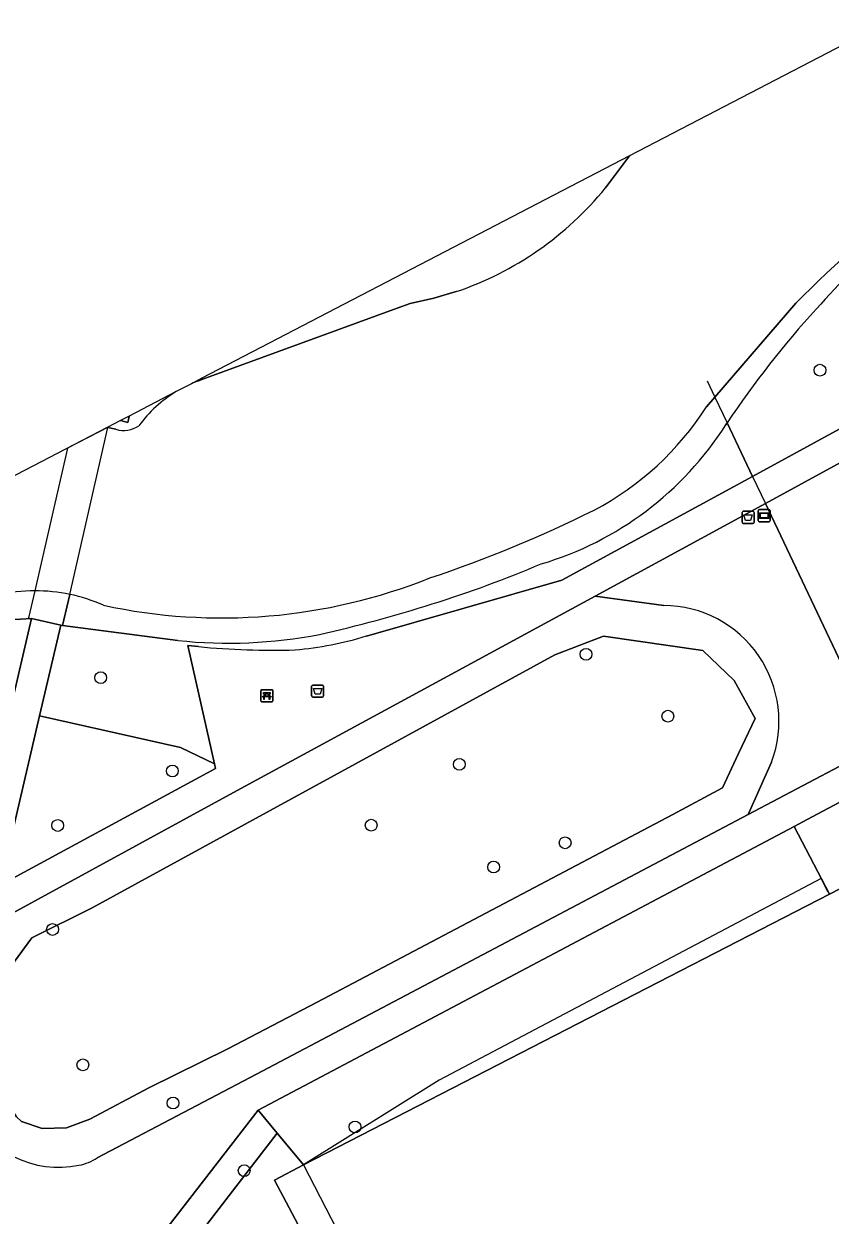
# Model space of a CAD drawing. Extents: x 159674 to 160531, y 382172 to 382904.
# Drawn here: x 159966.8 to 160033.7, y 382593.8 to 382692.6 of the extents above; entities that cross this region are included whole.
import ezdxf

# ---------------------------------------------------------------- set-up
doc = ezdxf.new("R2010")
doc.units = 0
for name, color, linetype in [('IMGEO_Afvalbak', 7, 'Continuous'), ('IMGEO_Bank', 7, 'Continuous'), ('IMGEO_Boom', 7, 'Continuous'), ('IMGEO_Dek', 7, 'Continuous'), ('IMGEO_Erf', 7, 'Continuous'), ('IMGEO_Groenvoorziening', 7, 'Continuous'), ('IMGEO_Hek', 7, 'Continuous'), ('IMGEO_Informatiebord', 7, 'Continuous'), ('IMGEO_Kademuur', 7, 'Continuous'), ('IMGEO_Meer_plas_ven_vijver', 7, 'Continuous'), ('IMGEO_Oever', 7, 'Continuous'), ('IMGEO_Voetpad_halfverhard', 7, 'Continuous'), ('IMGEO_Voetpad_open', 7, 'Continuous')]:
    doc.layers.add(name, color=color, linetype=linetype)

msp = doc.modelspace()

# ---------------------------------------------------------------- linework, layer by layer
at = {"layer": 'IMGEO_Afvalbak'}
for p, q in [((160026.467, 382652.186), (160027.257, 382652.186)), ((160027.257, 382652.186), (160026.467, 382652.186)), ((160026.367, 382651.286), (160026.367, 382652.086)), ((160026.367, 382652.086), (160026.367, 382651.286)), ((160027.257, 382651.186), (160026.467, 382651.186)), ((160026.467, 382651.186), (160027.257, 382651.186)), ((160027.357, 382652.086), (160027.357, 382651.286)), ((160027.357, 382651.286), (160027.357, 382652.086)), ((159990.696, 382636.88), (159990.696, 382637.68)), ((159990.696, 382637.68), (159990.696, 382636.88)), ((159990.796, 382637.78), (159991.586, 382637.78)), ((159991.586, 382637.78), (159990.796, 382637.78)), ((159991.686, 382637.68), (159991.686, 382636.88)), ((159991.686, 382636.88), (159991.686, 382637.68)), ((159991.586, 382636.78), (159990.796, 382636.78)), ((159990.796, 382636.78), (159991.586, 382636.78))]:
    msp.add_line(p, q, dxfattribs=at)
for points in [[(160026.51, 382651.9), (160027.214, 382651.9), (160027.065, 382651.43), (160026.659, 382651.43), (160026.51, 382651.9)], [(159990.839, 382637.494), (159991.543, 382637.494), (159991.394, 382637.024), (159990.988, 382637.024), (159990.839, 382637.494)]]:
    msp.add_lwpolyline(points, dxfattribs=at)
for centre, start, end in [((160026.467, 382652.086), 90, 180), ((160026.467, 382652.086), 90, 180), ((160027.257, 382652.086), 0, 90), ((160027.257, 382652.086), 360, 90), ((160026.467, 382651.286), 180, 270), ((160026.467, 382651.286), 180, 270), ((160027.257, 382651.286), 270, 0), ((160027.257, 382651.286), 270, 0), ((159990.796, 382637.68), 90, 180), ((159990.796, 382637.68), 90, 180), ((159991.586, 382637.68), 0, 90), ((159991.586, 382637.68), 360, 90), ((159990.796, 382636.88), 180, 270), ((159990.796, 382636.88), 180, 270), ((159991.586, 382636.88), 270, 0), ((159991.586, 382636.88), 270, 0)]:
    msp.add_arc(centre, 0.1, start, end, dxfattribs=at)
at = {"layer": 'IMGEO_Bank'}
for p, q in [((159986.551, 382637.397), (159987.392, 382637.397)), ((159987.392, 382637.397), (159986.551, 382637.397)), ((159986.476, 382636.472), (159986.476, 382637.313)), ((159986.476, 382637.313), (159986.476, 382636.472)), ((159987.401, 382636.397), (159986.56, 382636.397)), ((159986.56, 382636.397), (159987.401, 382636.397)), ((159987.173, 382636.795), (159986.78, 382636.795)), ((159986.785, 382636.903), (159986.785, 382637.009)), ((159986.829, 382637.009), (159986.829, 382636.903)), ((159987.117, 382637.015), (159986.835, 382637.015)), ((159986.835, 382636.897), (159987.117, 382636.897)), ((159987.123, 382636.903), (159987.123, 382637.009)), ((159987.167, 382637.009), (159987.167, 382636.903)), ((159987.476, 382637.322), (159987.476, 382636.481)), ((159987.476, 382636.481), (159987.476, 382637.322))]:
    msp.add_line(p, q, dxfattribs=at)
for points in [[(159986.723, 382636.795), (159986.581, 382636.795), (159986.693, 382636.897), (159986.779, 382636.897)], [(159986.779, 382637.015), (159986.693, 382637.015), (159986.693, 382637.176), (159987.256, 382637.176), (159987.256, 382637.015), (159987.173, 382637.015)], [(159986.773, 382636.788), (159986.773, 382636.581), (159986.73, 382636.581), (159986.73, 382636.788)], [(159987.173, 382636.897), (159987.256, 382636.897), (159987.368, 382636.795), (159987.229, 382636.795)], [(159987.223, 382636.788), (159987.223, 382636.581), (159987.179, 382636.581), (159987.179, 382636.788)]]:
    msp.add_lwpolyline(points, dxfattribs=at)
for centre, radius, start, end in [((159986.554, 382637.319), 0.0779, 92.4484, 184.28452), ((159986.554, 382637.319), 0.0779, 92.4484, 184.28452), ((159987.398, 382637.319), 0.0779, 2.4484, 94.28452), ((159987.398, 382637.319), 0.0779, 2.4484, 94.28452), ((159986.554, 382636.475), 0.0779, 182.4484, 274.28452), ((159986.554, 382636.475), 0.0779, 182.4484, 274.28452), ((159986.723, 382636.788), 0.00671, 2.89567, 87.10433), ((159986.78, 382636.788), 0.00671, 92.89567, 177.10433), ((159986.778, 382637.008), 0.00671, 2.89567, 87.10433), ((159986.778, 382636.904), 0.00671, 272.89567, 357.10433), ((159986.835, 382637.008), 0.00671, 92.89567, 177.10433), ((159986.835, 382636.904), 0.00671, 182.89567, 267.10433), ((159987.117, 382637.008), 0.00671, 2.89567, 87.10433), ((159987.117, 382636.904), 0.00671, 272.89567, 357.10433), ((159987.174, 382637.008), 0.00671, 92.89567, 177.10433), ((159987.174, 382636.904), 0.00671, 182.89567, 267.10433), ((159987.172, 382636.788), 0.00671, 2.89567, 87.10433), ((159987.229, 382636.788), 0.00671, 92.89567, 177.10433), ((159987.398, 382636.475), 0.0779, 272.4484, 4.28452), ((159987.398, 382636.475), 0.0779, 272.4484, 4.28452)]:
    msp.add_arc(centre, radius, start, end, dxfattribs=at)
at = {"layer": 'IMGEO_Boom'}
for centre in [(160032.818, 382663.885), (160013.434, 382640.335), (159973.218, 382638.393), (160020.217, 382635.202), (160002.932, 382631.21), (159979.154, 382630.66), (159969.655, 382626.141), (159995.631, 382626.165), (160011.7, 382624.708), (160005.774, 382622.696), (159969.224, 382617.519), (159971.737, 382606.296), (159979.21, 382603.132), (159994.289, 382601.151), (159985.106, 382597.527)]:
    msp.add_circle(centre, 0.489, dxfattribs=at)
at = {"layer": 'IMGEO_Dek'}
msp.add_lwpolyline([(159970.468, 382657.428), (159967.753, 382645.593), (159967.239, 382643.355), (159967.473, 382643.301), (159969.906, 382642.742), (159970.048, 382642.709), (159970.643, 382645.302), (159973.814, 382659.121), (159973.826, 382659.175)], close=True, dxfattribs=at)
at = {"layer": 'IMGEO_Erf'}
msp.add_lwpolyline([(160060.451, 382593.261), (160043.33, 382625.444), (160040.454, 382623.962), (160039.196, 382623.314), (160033.623, 382620.446), (159990.026, 382598.011), (159987.625, 382596.74), (159998.32, 382576.572)], dxfattribs=at)
at = {"layer": 'IMGEO_Groenvoorziening'}
for points in [[(160028.809, 382631.404), (160026.864, 382627.053), (160039.438, 382633.696), (160117.599, 382674.927), (160133.867, 382683.693), (160132.766, 382685.663), (160147.637, 382693.732), (160185.379, 382713.701), (160169.189, 382738.89)], [(160156.057, 382729.842), (160136.928, 382717.961), (160136.596, 382717.755), (160135.659, 382717.176), (160147.024, 382696.155), (160035.617, 382637.39), (160028.302, 382652.839)], [(160048.587, 382663.928), (160028.302, 382652.839), (160035.617, 382637.39), (160147.024, 382696.155), (160135.659, 382717.176)], [(160017.048, 382681.663), (159981.588, 382663.213), (159981.603, 382663.108), (159997.785, 382669.016), (159998.862, 382669.409), (160000.822, 382669.844), (160002.679, 382670.399)], [(160015.042, 382678.99), (160017.048, 382681.663)], [(160025.128, 382659.531), (160027.238, 382655.082), (160047.376, 382666.06)], [(159995.251, 382641.849), (160011.416, 382646.471), (160027.238, 382655.082), (160025.128, 382659.531), (160025.015, 382659.361)], [(160028.302, 382652.839), (160014.194, 382645.165), (160019.888, 382644.381)], [(160019.888, 382644.381), (160014.194, 382645.165), (159984.232, 382628.867), (159964.106, 382617.919), (159961.649, 382607.346)], [(159965.688, 382635.573), (159967.473, 382643.301), (159966.556, 382643.249), (159965.375, 382643.223), (159963.963, 382643.193), (159962.784, 382643.001), (159961.29, 382642.7), (159959.715, 382642.438), (159957.63, 382642.366), (159954.784, 382641.743), (159950.996, 382640.858)], [(159970.048, 382642.709), (159969.906, 382642.742), (159968.148, 382635.219), (159979.833, 382632.594), (159982.637, 382631.246), (159980.444, 382641.075), (159981.32, 382640.968)], [(159979.607, 382641.481), (159970.048, 382642.709)], [(159986.12, 382605.528), (160000, 382612.861), (160026.864, 382627.053), (160028.809, 382631.404)], [(159972.934, 382598.602), (159986.12, 382605.528)], [(160014.085, 382564.875), (160012.158, 382566.305), (160009.891, 382563.175), (159977.214, 382586.83), (159987.846, 382600.641), (159986.276, 382602.536), (159974.928, 382587.889)]]:
    msp.add_lwpolyline(points, dxfattribs=at)
for points in [[(159966.234, 382601.998), (159964.406, 382604.707), (159964.84, 382608.695), (159966.064, 382614.868), (159967.51, 382616.815), (159972.518, 382619.309), (160010.854, 382640.289), (160014.881, 382641.845), (160023.109, 382640.646), (160025.723, 382638.152), (160027.438, 382635.024), (160026.055, 382632.115), (160024.737, 382629.262), (160020.614, 382627.06), (159991.164, 382611.501), (159983.753, 382607.631), (159977.215, 382604.405), (159972.321, 382601.791), (159970.374, 382601.068), (159968.372, 382601.012), (159966.648, 382601.589)], [(160020.614, 382627.06), (160024.737, 382629.262), (160026.055, 382632.115), (160027.438, 382635.024), (160025.723, 382638.152), (160023.109, 382640.646), (160014.881, 382641.845), (160010.854, 382640.289), (159972.518, 382619.309), (159967.51, 382616.815), (159966.064, 382614.868), (159964.84, 382608.695), (159964.406, 382604.707), (159966.234, 382601.998), (159966.648, 382601.589), (159968.372, 382601.012), (159970.374, 382601.068), (159972.321, 382601.791), (159977.215, 382604.405), (159983.753, 382607.631), (159991.164, 382611.501)], [(159982.725, 382630.852), (159982.637, 382631.246), (159979.833, 382632.594), (159968.148, 382635.219), (159964.87, 382621.193)], [(160037.49, 382629.672), (160031.749, 382626.63), (160030.672, 382626.059), (160033.623, 382620.446), (160039.196, 382623.314)], [(160033.623, 382620.446), (160030.672, 382626.059), (160000, 382609.808), (159986.276, 382602.536), (159987.846, 382600.641), (159990.026, 382598.011)], [(159990.026, 382598.011), (159987.846, 382600.641), (159977.214, 382586.83), (160009.891, 382563.175), (160012.158, 382566.305), (159998.32, 382576.572), (159987.625, 382596.74)]]:
    msp.add_lwpolyline(points, close=True, dxfattribs=at)
for centre, radius, start, end in [((160135.335, 382576.962), 137.964, 130.86172, 138.18138), ((159993.96, 382696.137), 27.174, 288.71379, 320.87678), ((160090.589, 382615.809), 78.719, 137.53766, 146.26077), ((160001.994, 382673.981), 27.271, 286.47729, 327.58089), ((159970.66, 382740.297), 100.381, 287.40272, 292.90487), ((159966.999, 382750.272), 110.997, 282.66945, 287.6663), ((160019.824, 382634.782), 9.599, 339.39394, 89.61898), ((160019.824, 382634.782), 9.599, 339.39394, 89.61898), ((159983.821, 382680.789), 39.533, 263.88111, 280.96875), ((159986.445, 382671.214), 30.656, 275.3979, 286.69307), ((159987.574, 382706.338), 65.669, 264.53529, 271.5316), ((159969.716, 382606.088), 8.283, 205.67336, 281.7837), ((159970.688, 382601.923), 4.009, 280.34604, 304.07011)]:
    msp.add_arc(centre, radius, start, end, dxfattribs=at)
at = {"layer": 'IMGEO_Hek'}
for points in [[(160023.484, 382662.997), (160024.119, 382661.659), (160025.128, 382659.531), (160027.238, 382655.082), (160028.302, 382652.839), (160035.908, 382636.803), (160148.158, 382695.844), (160136.928, 382717.961), (160135.789, 382720.203), (160134.215, 382723.303), (160133.5, 382724.713), (160132.248, 382727.178), (160131.343, 382728.961)], [(160032.92, 382621.751), (160001.267, 382605.037), (159990.026, 382598.011)], [(160033.482, 382620.673), (160032.92, 382621.751)], [(159990.026, 382598.011), (159994.174, 382589.981)]]:
    msp.add_lwpolyline(points, dxfattribs=at)
at = {"layer": 'IMGEO_Informatiebord'}
for p, q in [((160027.702, 382651.428), (160027.702, 382652.228)), ((160027.702, 382652.228), (160027.702, 382651.428)), ((160027.802, 382652.328), (160028.592, 382652.328)), ((160028.592, 382652.328), (160027.802, 382652.328)), ((160028.692, 382652.228), (160028.692, 382651.428)), ((160028.692, 382651.428), (160028.692, 382652.228)), ((160028.592, 382651.328), (160027.802, 382651.328)), ((160027.802, 382651.328), (160028.592, 382651.328))]:
    msp.add_line(p, q, dxfattribs=at)
for points in [[(160027.803, 382652.06), (160028.591, 382652.06), (160028.591, 382651.596), (160027.803, 382651.596), (160027.803, 382652.06)], [(160027.868, 382651.995), (160027.868, 382651.661), (160028.526, 382651.661), (160028.526, 382651.995), (160027.868, 382651.995)]]:
    msp.add_lwpolyline(points, dxfattribs=at)
for centre, start, end in [((160027.802, 382652.228), 90, 180), ((160027.802, 382652.228), 90, 180), ((160028.592, 382652.228), 0, 90), ((160028.592, 382652.228), 360, 90), ((160027.802, 382651.428), 180, 270), ((160027.802, 382651.428), 180, 270), ((160028.592, 382651.428), 270, 0), ((160028.592, 382651.428), 270, 0)]:
    msp.add_arc(centre, 0.1, start, end, dxfattribs=at)
at = {"layer": 'IMGEO_Kademuur'}
msp.add_lwpolyline([(159975.517, 382660.055), (159974.844, 382659.704), (159975.45, 382659.556), (159975.569, 382660.042)], close=True, dxfattribs=at)
at = {"layer": 'IMGEO_Meer_plas_ven_vijver'}
for points in [[(160059.074, 382691.103), (160054.043, 382700.911), (160017.048, 382681.663), (160015.042, 382678.99)], [(160002.679, 382670.399), (160000.822, 382669.844), (159998.862, 382669.409), (159997.785, 382669.016), (159981.603, 382663.108), (159981.335, 382663.01)], [(160023.418, 382660.844), (160024.119, 382661.659), (160030.808, 382669.434)], [(159980.725, 382662.764), (159979.471, 382662.112)], [(159974.476, 382658.989), (159973.814, 382659.121), (159973.748, 382659.134), (159831.607, 382585.179), (159786.813, 382614.088), (159719.223, 382563.702)]]:
    msp.add_lwpolyline(points, dxfattribs=at)
for centre, radius, start, end in [((160120.885, 382579.668), 127.168, 122.20855, 135.09915), ((159993.96, 382696.137), 27.174, 288.71379, 320.87678), ((159985.048, 382652.925), 10.747, 121.25701, 143.74036), ((159985.048, 382652.925), 10.747, 110.21014, 113.71825), ((160002.455, 382674.303), 24.911, 297.90513, 327.29843), ((159975.135, 382661.055), 2.168, 252.30922, 305.11081), ((159967.245, 382746.501), 105.227, 288.41493, 296.44934), ((159983.258, 382689.801), 46.452, 257.80763, 291.76946), ((159967.809, 382631.738), 13.856, 90.23193, 115.9135), ((159967.824, 382631.805), 13.788, 78.20408, 90.29622), ((159967.806, 382631.709), 13.886, 66.02596, 78.21068)]:
    msp.add_arc(centre, radius, start, end, dxfattribs=at)
at = {"layer": 'IMGEO_Oever'}
for points in [[(160030.808, 382669.434), (160024.119, 382661.659), (160023.418, 382660.844)], [(159981.588, 382663.213), (159980.725, 382662.764)], [(159981.335, 382663.01), (159981.603, 382663.108), (159981.588, 382663.213)], [(159979.471, 382662.112), (159975.517, 382660.055), (159975.569, 382660.042), (159975.45, 382659.556), (159974.844, 382659.704)], [(159974.844, 382659.704), (159973.748, 382659.134), (159973.814, 382659.121), (159974.476, 382658.989)], [(160025.015, 382659.361), (160025.128, 382659.531)], [(159961.754, 382644.2), (159950.996, 382640.858), (159954.784, 382641.743), (159957.63, 382642.366), (159959.715, 382642.438), (159961.29, 382642.7), (159962.784, 382643.001), (159963.963, 382643.193), (159965.375, 382643.223), (159966.556, 382643.249), (159967.473, 382643.301), (159969.906, 382642.742), (159970.048, 382642.709), (159970.643, 382645.302)], [(159970.643, 382645.302), (159970.048, 382642.709), (159979.607, 382641.481)]]:
    msp.add_lwpolyline(points, dxfattribs=at)
for centre, radius, start, end in [((160120.885, 382579.668), 127.168, 122.20855, 135.09915), ((160135.335, 382576.962), 137.964, 130.86172, 138.18138), ((160090.589, 382615.809), 78.719, 137.53766, 146.26077), ((159985.048, 382652.925), 10.747, 121.25701, 143.74036), ((159985.048, 382652.925), 10.747, 110.21014, 113.71825), ((160002.455, 382674.303), 24.911, 297.90513, 327.29843), ((159975.135, 382661.055), 2.168, 252.30922, 305.11081), ((160001.994, 382673.981), 27.271, 286.47729, 327.58089), ((159967.245, 382746.501), 105.227, 288.41493, 296.44934), ((159970.66, 382740.297), 100.381, 287.40272, 292.90487), ((159983.258, 382689.801), 46.452, 257.80763, 291.76946), ((159967.809, 382631.738), 13.856, 90.23193, 115.9135), ((159967.824, 382631.805), 13.788, 78.20408, 90.29622), ((159967.806, 382631.709), 13.886, 66.02596, 78.21068), ((159966.999, 382750.272), 110.997, 282.66945, 287.6663), ((159983.821, 382680.789), 39.533, 263.88111, 280.96875)]:
    msp.add_arc(centre, radius, start, end, dxfattribs=at)
at = {"layer": 'IMGEO_Voetpad_halfverhard'}
for points in [[(160117.599, 382674.927), (160039.438, 382633.696), (160026.864, 382627.053), (160000, 382612.861), (159986.12, 382605.528), (159972.934, 382598.602)], [(159974.928, 382587.889), (159986.276, 382602.536), (160000, 382609.808), (160030.672, 382626.059), (160031.749, 382626.63), (160037.49, 382629.672), (160038.7, 382630.313), (160049.526, 382636.049), (160050.689, 382636.665), (160059.89, 382641.541), (160069.24, 382646.495), (160071.154, 382647.509), (160116.793, 382671.69)], [(160047.376, 382666.06), (160027.238, 382655.082), (160011.416, 382646.471), (159995.251, 382641.849)], [(159961.649, 382607.346), (159964.106, 382617.919), (159984.232, 382628.867), (160014.194, 382645.165), (160028.302, 382652.839), (160048.587, 382663.928)], [(159981.32, 382640.968), (159980.444, 382641.075), (159982.637, 382631.246), (159982.725, 382630.852), (159964.87, 382621.193), (159968.148, 382635.219), (159969.906, 382642.742), (159967.473, 382643.301), (159965.688, 382635.573), (159956.336, 382595.083)]]:
    msp.add_lwpolyline(points, dxfattribs=at)
for centre, radius, start, end in [((159986.445, 382671.214), 30.656, 275.3979, 286.69307), ((159987.574, 382706.338), 65.669, 264.53529, 271.5316), ((159969.716, 382606.088), 8.283, 205.67336, 281.7837), ((159970.688, 382601.923), 4.009, 280.34604, 304.07011)]:
    msp.add_arc(centre, radius, start, end, dxfattribs=at)
at = {"layer": 'IMGEO_Voetpad_open'}
msp.add_lwpolyline([(159970.468, 382657.428), (159967.753, 382645.593), (159967.239, 382643.355), (159967.473, 382643.301), (159969.906, 382642.742), (159970.048, 382642.709), (159970.643, 382645.302), (159973.814, 382659.121), (159973.826, 382659.175)], close=True, dxfattribs=at)

doc.saveas('drawing.dxf')
